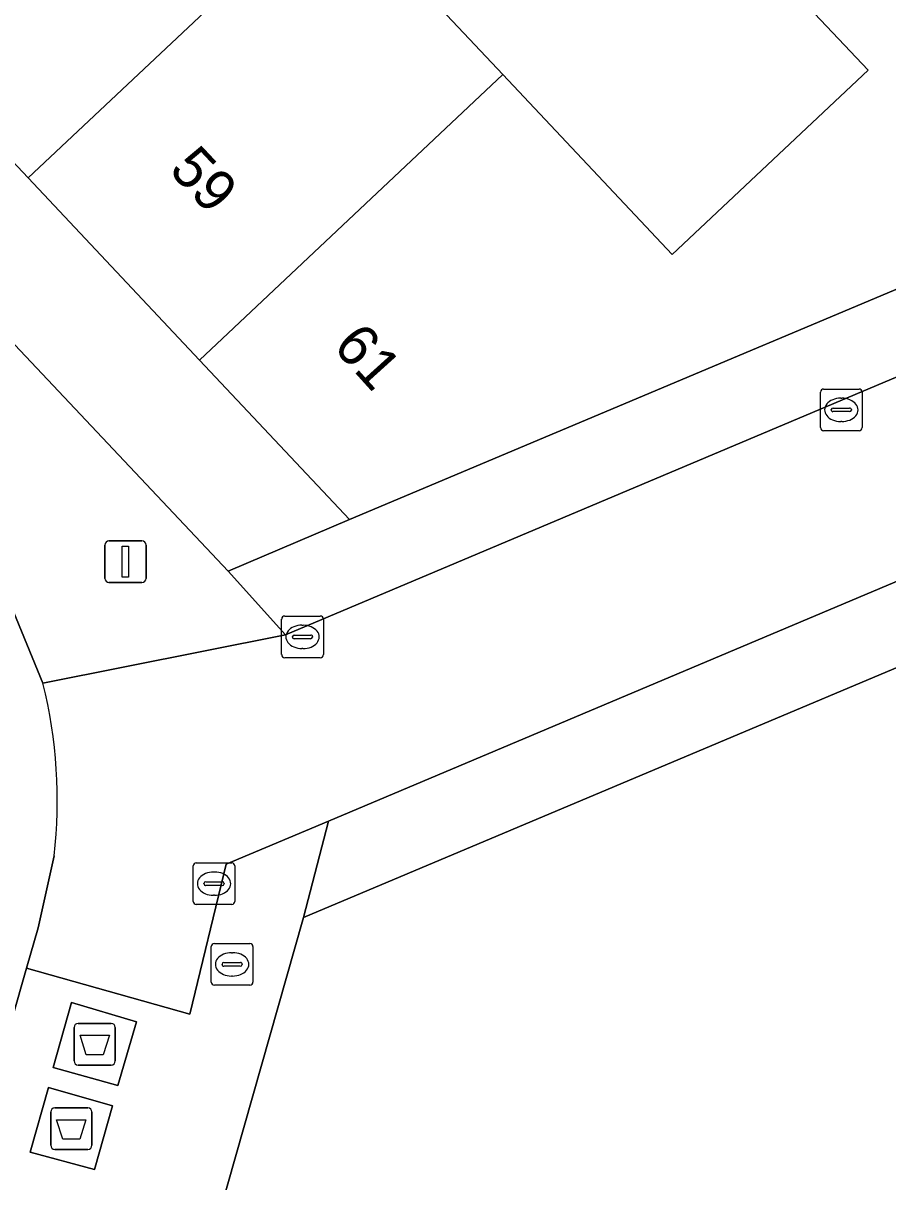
# Model space of a CAD drawing. Extents: x 162542 to 163147, y 380779 to 381521.
# Drawn here: x 163050.43 to 163071.18, y 381221.75 to 381249.56 of the extents above; entities that cross this region are included whole.
import ezdxf

# ---------------------------------------------------------------- set-up
doc = ezdxf.new("R2010")
doc.units = 0
for name, color, linetype in [('IMGEO_Afval_apart_plaats', 7, 'Continuous'), ('IMGEO_Brandkraan', 7, 'Continuous'), ('IMGEO_Erf', 7, 'Continuous'), ('IMGEO_Kolk', 7, 'Continuous'), ('IMGEO_Lichtmast', 7, 'Continuous'), ('IMGEO_Pand', 7, 'Continuous'), ('IMGEO_Pand_nummerreeks', 7, 'Continuous'), ('IMGEO_Rijbaan_lokaal_open', 7, 'Continuous'), ('IMGEO_Rioolput', 7, 'Continuous'), ('IMGEO_Voetpad_gesloten', 7, 'Continuous'), ('IMGEO_Voetpad_open', 7, 'Continuous')]:
    doc.layers.add(name, color=color, linetype=linetype)

msp = doc.modelspace()

# ---------------------------------------------------------------- linework, layer by layer
at = {"layer": 'IMGEO_Afval_apart_plaats'}
for p, q in [((163051.65, 381224.653), (163051.65, 381225.453)), ((163051.65, 381225.453), (163051.65, 381224.653)), ((163051.75, 381225.553), (163052.54, 381225.553)), ((163052.54, 381225.553), (163051.75, 381225.553)), ((163052.64, 381225.453), (163052.64, 381224.653)), ((163052.64, 381224.653), (163052.64, 381225.453)), ((163052.54, 381224.553), (163051.75, 381224.553)), ((163051.75, 381224.553), (163052.54, 381224.553)), ((163051.089, 381222.626), (163051.089, 381223.426)), ((163051.089, 381223.426), (163051.089, 381222.626)), ((163051.189, 381223.526), (163051.979, 381223.526)), ((163051.979, 381223.526), (163051.189, 381223.526)), ((163052.079, 381223.426), (163052.079, 381222.626)), ((163052.079, 381222.626), (163052.079, 381223.426)), ((163051.979, 381222.526), (163051.189, 381222.526)), ((163051.189, 381222.526), (163051.979, 381222.526))]:
    msp.add_line(p, q, dxfattribs=at)
for points in [[(163051.793, 381225.267), (163052.497, 381225.267), (163052.348, 381224.797), (163051.942, 381224.797), (163051.793, 381225.267)], [(163051.232, 381223.24), (163051.936, 381223.24), (163051.787, 381222.77), (163051.381, 381222.77), (163051.232, 381223.24)]]:
    msp.add_lwpolyline(points, dxfattribs=at)
for centre, start, end in [((163051.75, 381225.453), 90, 180), ((163051.75, 381225.453), 90, 180), ((163052.54, 381225.453), 0, 90), ((163052.54, 381225.453), 360, 90), ((163051.75, 381224.653), 180, 270), ((163051.75, 381224.653), 180, 270), ((163052.54, 381224.653), 270, 0), ((163052.54, 381224.653), 270, 0), ((163051.189, 381223.426), 90, 180), ((163051.189, 381223.426), 90, 180), ((163051.979, 381223.426), 0, 90), ((163051.979, 381223.426), 360, 90), ((163051.189, 381222.626), 180, 270), ((163051.189, 381222.626), 180, 270), ((163051.979, 381222.626), 270, 0), ((163051.979, 381222.626), 270, 0)]:
    msp.add_arc(centre, 0.1, start, end, dxfattribs=at)
at = {"layer": 'IMGEO_Brandkraan'}
for p, q in [((163054.943, 381226.543), (163054.943, 381227.395)), ((163055.018, 381227.469), (163055.87, 381227.469)), ((163055.944, 381227.395), (163055.944, 381226.543)), ((163055.431, 381227.249), (163055.456, 381227.249)), ((163055.202, 381226.963), (163055.202, 381226.975)), ((163055.64, 381226.926), (163055.242, 381226.926)), ((163055.245, 381227.012), (163055.643, 381227.012)), ((163055.686, 381226.975), (163055.686, 381226.963)), ((163055.87, 381226.469), (163055.018, 381226.469)), ((163055.454, 381226.689), (163055.429, 381226.689))]:
    msp.add_line(p, q, dxfattribs=at)
for points in [[(163054.943, 381226.543), (163054.943, 381227.395)], [(163055.018, 381227.469), (163055.87, 381227.469)], [(163055.944, 381227.395), (163055.944, 381226.543)], [(163055.87, 381226.469), (163055.018, 381226.469)]]:
    msp.add_lwpolyline(points, dxfattribs=at)
for centre, radius, start, end in [((163055.02, 381227.393), 0.0765, 91.552, 178.448), ((163055.02, 381227.393), 0.0765, 91.552, 178.448), ((163055.868, 381227.393), 0.0765, 1.552, 88.448), ((163055.868, 381227.393), 0.0765, 1.552, 88.448), ((163055.242, 381226.972), 0.0403, 85.8775, 175.7526), ((163055.239, 381226.962), 0.0366, 178.938, 274.7102), ((163055.643, 381226.969), 0.043, 264.8664, 352.4533), ((163055.647, 381226.974), 0.0386, 1.7309, 96.639), ((163055.02, 381226.545), 0.0765, 181.552, 268.448), ((163055.02, 381226.545), 0.0765, 181.552, 268.448), ((163055.868, 381226.545), 0.0765, 271.552, 358.448), ((163055.868, 381226.545), 0.0765, 271.552, 358.448)]:
    msp.add_arc(centre, radius, start, end, dxfattribs=at)
for centre, major_axis, ratio, start_param, end_param in [((163055.43, 381226.969), (-0.387, 0.002), 0.722429, 4.712389, 7.853982), ((163055.455, 381226.969), (-0.39, 0.002), 0.717154, 1.570796, 4.712389)]:
    msp.add_ellipse(centre, major_axis=major_axis, ratio=ratio, start_param=start_param, end_param=end_param, dxfattribs=at)
at = {"layer": 'IMGEO_Erf'}
msp.add_lwpolyline([(163046.438, 381250.214), (163042.326, 381254.584), (163038.215, 381258.954), (163036.032, 381256.897), (163055.347, 381236.403), (163058.261, 381237.648), (163054.661, 381241.475), (163050.549, 381245.844)], close=True, dxfattribs=at)
msp.add_lwpolyline([(163058.048, 381252.468), (163061.944, 381248.327), (163066.006, 381244.01), (163070.709, 381248.435), (163068.856, 381250.402)], dxfattribs=at)
at = {"layer": 'IMGEO_Kolk'}
for p, q in [((163069.566, 381239.852), (163069.566, 381240.704)), ((163069.641, 381240.778), (163070.493, 381240.778)), ((163070.567, 381240.704), (163070.567, 381239.852)), ((163070.054, 381240.558), (163070.079, 381240.558)), ((163069.825, 381240.272), (163069.825, 381240.284)), ((163070.263, 381240.235), (163069.865, 381240.235)), ((163069.868, 381240.321), (163070.266, 381240.321)), ((163070.309, 381240.284), (163070.309, 381240.272)), ((163070.077, 381239.998), (163070.052, 381239.998)), ((163070.493, 381239.778), (163069.641, 381239.778)), ((163056.633, 381234.403), (163056.633, 381235.255)), ((163056.708, 381235.329), (163057.56, 381235.329)), ((163057.121, 381235.109), (163057.146, 381235.109)), ((163057.634, 381235.255), (163057.634, 381234.403)), ((163056.892, 381234.823), (163056.892, 381234.835)), ((163056.935, 381234.872), (163057.333, 381234.872)), ((163057.376, 381234.835), (163057.376, 381234.823)), ((163057.33, 381234.786), (163056.932, 381234.786)), ((163057.144, 381234.549), (163057.119, 381234.549)), ((163057.56, 381234.329), (163056.708, 381234.329))]:
    msp.add_line(p, q, dxfattribs=at)
for points in [[(163069.566, 381239.852), (163069.566, 381240.704)], [(163069.641, 381240.778), (163070.493, 381240.778)], [(163070.567, 381240.704), (163070.567, 381239.852)], [(163070.493, 381239.778), (163069.641, 381239.778)], [(163056.633, 381234.403), (163056.633, 381235.255)], [(163056.708, 381235.329), (163057.56, 381235.329)], [(163057.634, 381235.255), (163057.634, 381234.403)], [(163057.56, 381234.329), (163056.708, 381234.329)]]:
    msp.add_lwpolyline(points, dxfattribs=at)
for centre, radius, start, end in [((163069.643, 381240.702), 0.0765, 91.552, 178.448), ((163069.643, 381240.702), 0.0765, 91.552, 178.448), ((163070.491, 381240.702), 0.0765, 1.552, 88.448), ((163070.491, 381240.702), 0.0765, 1.552, 88.448), ((163069.865, 381240.281), 0.0403, 85.8775, 175.7526), ((163069.862, 381240.271), 0.0366, 178.938, 274.7102), ((163070.266, 381240.278), 0.043, 264.8664, 352.4533), ((163070.27, 381240.283), 0.0386, 1.7309, 96.639), ((163069.643, 381239.854), 0.0765, 181.552, 268.448), ((163069.643, 381239.854), 0.0765, 181.552, 268.448), ((163070.491, 381239.854), 0.0765, 271.552, 358.448), ((163070.491, 381239.854), 0.0765, 271.552, 358.448), ((163056.71, 381235.253), 0.0765, 91.552, 178.448), ((163056.71, 381235.253), 0.0765, 91.552, 178.448), ((163057.558, 381235.253), 0.0765, 1.552, 88.448), ((163057.558, 381235.253), 0.0765, 1.552, 88.448), ((163056.932, 381234.832), 0.0403, 85.8775, 175.7526), ((163056.929, 381234.822), 0.0366, 178.938, 274.7102), ((163057.333, 381234.829), 0.043, 264.8664, 352.4533), ((163057.337, 381234.834), 0.0386, 1.7309, 96.639), ((163056.71, 381234.405), 0.0765, 181.552, 268.448), ((163056.71, 381234.405), 0.0765, 181.552, 268.448), ((163057.558, 381234.405), 0.0765, 271.552, 358.448), ((163057.558, 381234.405), 0.0765, 271.552, 358.448)]:
    msp.add_arc(centre, radius, start, end, dxfattribs=at)
for centre, major_axis, ratio, start_param, end_param in [((163070.053, 381240.278), (-0.387, 0.002), 0.722429, 4.712389, 7.853982), ((163070.078, 381240.278), (-0.39, 0.002), 0.717154, 1.570796, 4.712389), ((163057.12, 381234.829), (-0.387, 0.002), 0.722429, 4.712389, 7.853982), ((163057.145, 381234.829), (-0.39, 0.002), 0.717154, 1.570796, 4.712389)]:
    msp.add_ellipse(centre, major_axis=major_axis, ratio=ratio, start_param=start_param, end_param=end_param, dxfattribs=at)
at = {"layer": 'IMGEO_Lichtmast'}
for p, q in [((163052.488, 381237.134), (163053.278, 381237.134)), ((163053.278, 381237.134), (163052.488, 381237.134)), ((163052.388, 381236.234), (163052.388, 381237.034)), ((163052.388, 381237.034), (163052.388, 381236.234)), ((163053.378, 381237.034), (163053.378, 381236.234)), ((163053.378, 381236.234), (163053.378, 381237.034)), ((163053.278, 381236.134), (163052.488, 381236.134)), ((163052.488, 381236.134), (163053.278, 381236.134))]:
    msp.add_line(p, q, dxfattribs=at)
msp.add_lwpolyline([(163052.808, 381237.009), (163052.958, 381237.009), (163052.958, 381236.259), (163052.808, 381236.259), (163052.808, 381237.009)], dxfattribs=at)
for centre, start, end in [((163052.488, 381237.034), 90, 180), ((163052.488, 381237.034), 90, 180), ((163053.278, 381237.034), 0, 90), ((163053.278, 381237.034), 360, 90), ((163052.488, 381236.234), 180, 270), ((163052.488, 381236.234), 180, 270), ((163053.278, 381236.234), 270, 0), ((163053.278, 381236.234), 270, 0)]:
    msp.add_arc(centre, 0.1, start, end, dxfattribs=at)
at = {"layer": 'IMGEO_Pand'}
for points in [[(163057.832, 381252.697), (163058.048, 381252.468), (163060.322, 381254.607), (163056.142, 381259.05), (163053.868, 381256.911), (163053.721, 381257.067), (163046.438, 381250.214), (163050.549, 381245.844)], [(163061.944, 381248.327), (163054.661, 381241.475), (163058.261, 381237.648), (163078.255, 381246.061), (163071.658, 381253.039), (163069.4, 381250.914), (163068.856, 381250.402), (163070.709, 381248.435), (163066.006, 381244.01)], [(163061.944, 381248.327), (163058.048, 381252.468), (163057.832, 381252.697), (163050.549, 381245.844), (163054.661, 381241.475)], [(163103.952, 381247.808), (163086.685, 381240.532), (163082.192, 381238.639), (163057.157, 381228.09), (163054.725, 381219.532), (163064.164, 381216.843), (163079.936, 381212.35), (163075.698, 381222.129), (163097.207, 381231.217), (163101.877, 381220.163), (163104.539, 381221.287), (163113.474, 381225.063), (163114.381, 381238.82)]]:
    msp.add_lwpolyline(points, close=True, dxfattribs=at)
at = {"layer": 'IMGEO_Rijbaan_lokaal_open'}
for points in [[(163081.459, 381240.403), (163082.192, 381238.639), (163086.685, 381240.532), (163085.96, 381242.293), (163103.11, 381249.521), (163101.329, 381253.703), (163056.729, 381234.882), (163050.901, 381233.72)], [(163051.169, 381229.571), (163050.785, 381227.844), (163050.51, 381226.879), (163054.426, 381225.777), (163055.304, 381229.374), (163057.755, 381230.408), (163081.459, 381240.403)], [(163050.901, 381233.72), (163050.133, 381235.588)], [(163050.51, 381226.879), (163050.785, 381227.844), (163051.169, 381229.571)], [(163045.012, 381207.602), (163050.51, 381226.879)]]:
    msp.add_lwpolyline(points, dxfattribs=at)
msp.add_arc((163039.746, 381230.916), 11.502, 353.2835, 14.1081, dxfattribs=at)
msp.add_arc((163039.746, 381230.916), 11.502, 353.2835, 14.1081, dxfattribs=at)
at = {"layer": 'IMGEO_Rioolput'}
for p, q in [((163054.51, 381228.48), (163054.51, 381229.332)), ((163054.585, 381229.406), (163055.437, 381229.406)), ((163055.511, 381229.332), (163055.511, 381228.48)), ((163054.998, 381229.186), (163055.023, 381229.186)), ((163054.769, 381228.9), (163054.769, 381228.912)), ((163055.207, 381228.863), (163054.809, 381228.863)), ((163054.812, 381228.949), (163055.21, 381228.949)), ((163055.253, 381228.912), (163055.253, 381228.9)), ((163055.021, 381228.626), (163054.996, 381228.626)), ((163055.437, 381228.406), (163054.585, 381228.406))]:
    msp.add_line(p, q, dxfattribs=at)
for points in [[(163054.51, 381228.48), (163054.51, 381229.332)], [(163054.585, 381229.406), (163055.437, 381229.406)], [(163055.511, 381229.332), (163055.511, 381228.48)], [(163055.437, 381228.406), (163054.585, 381228.406)]]:
    msp.add_lwpolyline(points, dxfattribs=at)
for centre, radius, start, end in [((163054.587, 381229.33), 0.0765, 91.552, 178.448), ((163054.587, 381229.33), 0.0765, 91.552, 178.448), ((163055.435, 381229.33), 0.0765, 1.552, 88.448), ((163055.435, 381229.33), 0.0765, 1.552, 88.448), ((163054.809, 381228.909), 0.0403, 85.8775, 175.7526), ((163054.806, 381228.899), 0.0366, 178.938, 274.7102), ((163055.21, 381228.906), 0.043, 264.8664, 352.4533), ((163055.214, 381228.911), 0.0386, 1.7309, 96.639), ((163054.587, 381228.482), 0.0765, 181.552, 268.448), ((163054.587, 381228.482), 0.0765, 181.552, 268.448), ((163055.435, 381228.482), 0.0765, 271.552, 358.448), ((163055.435, 381228.482), 0.0765, 271.552, 358.448)]:
    msp.add_arc(centre, radius, start, end, dxfattribs=at)
for centre, major_axis, ratio, start_param, end_param in [((163054.997, 381228.906), (-0.387, 0.002), 0.722429, 4.712389, 7.853982), ((163055.022, 381228.906), (-0.39, 0.002), 0.717154, 1.570796, 4.712389)]:
    msp.add_ellipse(centre, major_axis=major_axis, ratio=ratio, start_param=start_param, end_param=end_param, dxfattribs=at)
at = {"layer": 'IMGEO_Voetpad_gesloten'}
for points in [[(163053.149, 381225.592), (163051.591, 381226.054), (163051.152, 381224.493), (163052.697, 381224.062)], [(163052.573, 381223.577), (163051.033, 381224.012), (163050.597, 381222.465), (163052.14, 381222.048)]]:
    msp.add_lwpolyline(points, close=True, dxfattribs=at)
at = {"layer": 'IMGEO_Voetpad_open'}
msp.add_lwpolyline([(163050.133, 381235.588), (163050.901, 381233.72), (163056.729, 381234.882), (163055.347, 381236.403), (163036.032, 381256.897)], dxfattribs=at)
for points in [[(163101.329, 381253.703), (163100.495, 381255.489), (163097.674, 381254.248), (163080.469, 381247.013), (163078.255, 381246.061), (163058.261, 381237.648), (163055.347, 381236.403), (163056.729, 381234.882)], [(163082.192, 381238.639), (163081.459, 381240.403), (163057.755, 381230.408), (163057.157, 381228.09)], [(163054.725, 381219.532), (163057.157, 381228.09), (163057.755, 381230.408), (163055.304, 381229.374), (163054.426, 381225.777), (163050.51, 381226.879), (163045.012, 381207.602), (163050.413, 381202.683), (163051.416, 381208), (163051.506, 381208.345)], [(163051.152, 381224.493), (163051.591, 381226.054), (163053.149, 381225.592), (163052.697, 381224.062)], [(163050.597, 381222.465), (163051.033, 381224.012), (163052.573, 381223.577), (163052.14, 381222.048)]]:
    msp.add_lwpolyline(points, close=True, dxfattribs=at)

# ---------------------------------------------------------------- texts
at = {"layer": 'IMGEO_Pand_nummerreeks'}
for s, rotation, p in [('59', 313.1893, (163053.901, 381246.016)), ('61', 312.1216, (163057.839, 381241.78))]:
    msp.add_text(s, height=1, rotation=rotation, dxfattribs=at).set_placement(p)

doc.saveas('drawing.dxf')
